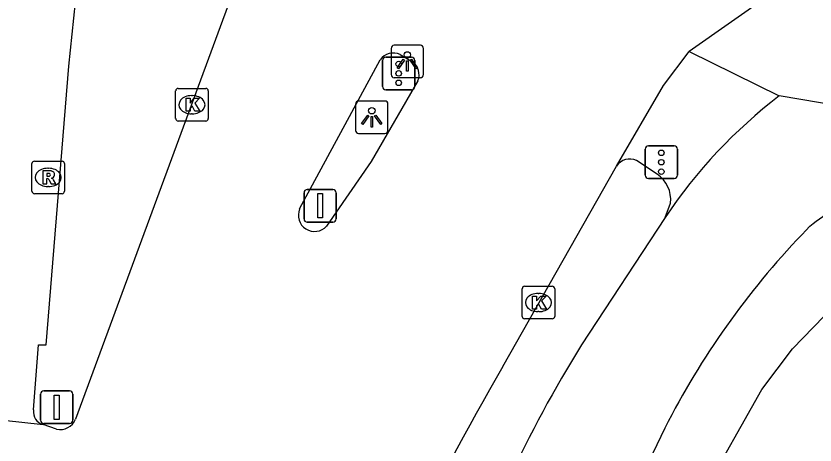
# Model space of a CAD drawing. Extents: x 157692 to 159670, y 381454 to 383289.
# Drawn here: x 157885.06 to 157909.62, y 382207.45 to 382220.64 of the extents above; entities that cross this region are included whole.
import ezdxf

# ---------------------------------------------------------------- set-up
doc = ezdxf.new("R2010")
doc.units = 0
for name, color, linetype in [('IMGEO_Fietspad_gesloten', 7, 'Continuous'), ('IMGEO_Kolk', 7, 'Continuous'), ('IMGEO_Lichtpunt', 7, 'Continuous'), ('IMGEO_Rijbaan_lokaal_open', 7, 'Continuous'), ('IMGEO_Rioolput', 7, 'Continuous'), ('IMGEO_Verkeersbordpaal', 7, 'Continuous'), ('IMGEO_Verkeersregelinstallatiepaal', 7, 'Continuous'), ('IMGEO_Voetpad_open', 7, 'Continuous')]:
    doc.layers.add(name, color=color, linetype=linetype)

msp = doc.modelspace()

# ---------------------------------------------------------------- linework, layer by layer
at = {"layer": 'IMGEO_Fietspad_gesloten'}
for points in [[(157885.6, 382208.527), (157885.754, 382210.527), (157885.993, 382210.533), (157886.686, 382219.097), (157887.143, 382223.527)], [(157905.757, 382219.546), (157908.522, 382218.179)], [(157917.961, 382216.584), (157908.522, 382218.179)], [(157905.019, 382214.446), (157902.445, 382210.528)], [(157909.465, 382214.171), (157909.345, 382214.047), (157909.225, 382213.923)], [(157905.007, 382207.972), (157891.978, 382180.814)]]:
    msp.add_lwpolyline(points, dxfattribs=at)
for centre, radius, start, end in [((157917.949, 382205.823), 15.541, 127.341, 146.3001), ((157915.84, 382205.786), 10.533, 116.5067, 127.2453), ((157927.421, 382196.555), 25.154, 136.3347, 153.0081), ((157934.631, 382190.494), 37.912, 148.1001, 155.2853), ((157885.999, 382208.468), 0.403, 171.5407, 255.0704)]:
    msp.add_arc(centre, radius, start, end, dxfattribs=at)
at = {"layer": 'IMGEO_Kolk'}
for p, q in [((157889.97, 382217.482), (157889.97, 382218.334)), ((157890.045, 382218.408), (157890.897, 382218.408)), ((157890.971, 382218.334), (157890.971, 382217.482)), ((157890.458, 382218.188), (157890.483, 382218.188)), ((157890.481, 382217.628), (157890.456, 382217.628)), ((157890.897, 382217.408), (157890.045, 382217.408)), ((157900.62, 382211.403), (157900.62, 382212.255)), ((157900.695, 382212.329), (157901.547, 382212.329)), ((157901.621, 382212.255), (157901.621, 382211.403)), ((157901.108, 382212.109), (157901.133, 382212.109)), ((157901.131, 382211.549), (157901.106, 382211.549)), ((157901.547, 382211.329), (157900.695, 382211.329))]:
    msp.add_line(p, q, dxfattribs=at)
for points in [[(157889.97, 382217.482), (157889.97, 382218.334)], [(157890.045, 382218.408), (157890.897, 382218.408)], [(157890.971, 382218.334), (157890.971, 382217.482)], [(157890.291, 382218.108), (157890.414, 382218.108), (157890.414, 382217.957), (157890.544, 382218.108), (157890.708, 382218.108), (157890.562, 382217.957), (157890.715, 382217.708), (157890.563, 382217.708), (157890.478, 382217.872), (157890.414, 382217.805), (157890.414, 382217.708), (157890.291, 382217.708), (157890.291, 382218.108)], [(157890.897, 382217.408), (157890.045, 382217.408)], [(157900.62, 382211.403), (157900.62, 382212.255)], [(157900.695, 382212.329), (157901.547, 382212.329)], [(157901.621, 382212.255), (157901.621, 382211.403)], [(157900.941, 382212.029), (157901.064, 382212.029), (157901.064, 382211.878), (157901.194, 382212.029), (157901.358, 382212.029), (157901.212, 382211.878), (157901.365, 382211.629), (157901.213, 382211.629), (157901.128, 382211.793), (157901.064, 382211.726), (157901.064, 382211.629), (157900.941, 382211.629), (157900.941, 382212.029)], [(157901.547, 382211.329), (157900.695, 382211.329)]]:
    msp.add_lwpolyline(points, dxfattribs=at)
for centre, start, end in [((157890.047, 382218.332), 91.552, 178.448), ((157890.047, 382218.332), 91.552, 178.448), ((157890.895, 382218.332), 1.552, 88.448), ((157890.895, 382218.332), 1.552, 88.448), ((157890.047, 382217.484), 181.552, 268.448), ((157890.047, 382217.484), 181.552, 268.448), ((157890.895, 382217.484), 271.552, 358.448), ((157890.895, 382217.484), 271.552, 358.448), ((157900.697, 382212.253), 91.552, 178.448), ((157900.697, 382212.253), 91.552, 178.448), ((157901.545, 382212.253), 1.552, 88.448), ((157901.545, 382212.253), 1.552, 88.448), ((157900.697, 382211.405), 181.552, 268.448), ((157900.697, 382211.405), 181.552, 268.448), ((157901.545, 382211.405), 271.552, 358.448), ((157901.545, 382211.405), 271.552, 358.448)]:
    msp.add_arc(centre, 0.0765, start, end, dxfattribs=at)
for centre, major_axis, ratio, start_param, end_param in [((157890.457, 382217.908), (-0.387, 0.002), 0.722429, 4.712389, 7.853982), ((157890.482, 382217.908), (-0.39, 0.002), 0.717154, 1.570796, 4.712389), ((157901.107, 382211.829), (-0.387, 0.002), 0.722429, 4.712389, 7.853982), ((157901.132, 382211.829), (-0.39, 0.002), 0.717154, 1.570796, 4.712389)]:
    msp.add_ellipse(centre, major_axis=major_axis, ratio=ratio, start_param=start_param, end_param=end_param, dxfattribs=at)
at = {"layer": 'IMGEO_Lichtpunt'}
for p, q in [((157896.593, 382219.641), (157896.593, 382218.834)), ((157896.593, 382219.641), (157896.593, 382218.834)), ((157897.495, 382219.736), (157896.687, 382219.736)), ((157897.495, 382219.736), (157896.687, 382219.736)), ((157897.589, 382218.834), (157897.589, 382219.641)), ((157897.589, 382218.834), (157897.589, 382219.641)), ((157896.687, 382218.74), (157897.495, 382218.74)), ((157896.687, 382218.74), (157897.495, 382218.74)), ((157895.5, 382217.927), (157895.5, 382217.12)), ((157895.5, 382217.927), (157895.5, 382217.12)), ((157896.402, 382218.022), (157895.594, 382218.022)), ((157896.402, 382218.022), (157895.594, 382218.022)), ((157896.496, 382217.12), (157896.496, 382217.927)), ((157896.496, 382217.12), (157896.496, 382217.927)), ((157895.594, 382217.026), (157896.402, 382217.026)), ((157895.594, 382217.026), (157896.402, 382217.026))]:
    msp.add_line(p, q, dxfattribs=at)
for points in [[(157896.967, 382219.305), (157897.006, 382219.277), (157896.818, 382219.015), (157896.78, 382219.042), (157896.967, 382219.305)], [(157897.069, 382219.257), (157897.116, 382219.257), (157897.116, 382218.935), (157897.069, 382218.935), (157897.069, 382219.257)], [(157897.179, 382219.277), (157897.217, 382219.304), (157897.404, 382219.042), (157897.365, 382219.014), (157897.179, 382219.277)], [(157895.874, 382217.591), (157895.913, 382217.563), (157895.725, 382217.301), (157895.687, 382217.328), (157895.874, 382217.591)], [(157896.086, 382217.563), (157896.124, 382217.59), (157896.311, 382217.328), (157896.272, 382217.3), (157896.086, 382217.563)], [(157895.976, 382217.543), (157896.023, 382217.543), (157896.023, 382217.221), (157895.976, 382217.221), (157895.976, 382217.543)]]:
    msp.add_lwpolyline(points, dxfattribs=at)
for centre in [(157897.092, 382219.439), (157895.999, 382217.725)]:
    msp.add_circle(centre, 0.0994, dxfattribs=at)
for centre, start, end in [((157896.687, 382219.641), 90, 180), ((157896.687, 382219.641), 90, 180), ((157897.495, 382219.641), 0, 90), ((157897.495, 382219.641), 0, 90), ((157896.687, 382218.834), 180, 270), ((157896.687, 382218.834), 180, 270), ((157897.495, 382218.834), 270, 0), ((157897.495, 382218.834), 270, 360), ((157895.594, 382217.927), 90, 180), ((157895.594, 382217.927), 90, 180), ((157896.402, 382217.927), 0, 90), ((157896.402, 382217.927), 0, 90), ((157895.594, 382217.12), 180, 270), ((157895.594, 382217.12), 180, 270), ((157896.402, 382217.12), 270, 0), ((157896.402, 382217.12), 270, 360)]:
    msp.add_arc(centre, 0.0946, start, end, dxfattribs=at)
at = {"layer": 'IMGEO_Rijbaan_lokaal_open'}
for points in [[(157909.449, 382222.143), (157905.757, 382219.546)], [(157891.796, 382221.558), (157886.895, 382208.241)], [(157896.873, 382219.456), (157897.246, 382219.224)], [(157903.519, 382216.017), (157904.967, 382218.497), (157905.757, 382219.546)], [(157893.781, 382214.706), (157896.257, 382219.289)], [(157897.418, 382218.641), (157895.98, 382216.159), (157894.611, 382214.178)], [(157900.029, 382209.862), (157903.519, 382216.017)], [(157883.452, 382208.349), (157885.895, 382208.078)], [(157886.308, 382207.941), (157885.895, 382208.078)]]:
    msp.add_lwpolyline(points, dxfattribs=at)
for centre, radius, start, end in [((157896.669, 382218.989), 0.51, 66.3912, 143.9458), ((157896.953, 382218.821), 0.499, 338.8921, 53.9827), ((157894.241, 382214.513), 0.499, 157.2254, 317.8501), ((158002.704, 382150.692), 118.504, 150.046, 156.45241), ((157886.423, 382208.44), 0.512, 257.0359, 337.1048)]:
    msp.add_arc(centre, radius, start, end, dxfattribs=at)
at = {"layer": 'IMGEO_Rioolput'}
for p, q in [((157885.628, 382216.174), (157886.48, 382216.174)), ((157885.553, 382215.248), (157885.553, 382216.1)), ((157886.041, 382215.954), (157886.066, 382215.954)), ((157886.554, 382216.1), (157886.554, 382215.248)), ((157886.064, 382215.394), (157886.039, 382215.394)), ((157886.48, 382215.174), (157885.628, 382215.174))]:
    msp.add_line(p, q, dxfattribs=at)
for points in [[(157885.628, 382216.174), (157886.48, 382216.174)], [(157885.553, 382215.248), (157885.553, 382216.1)], [(157886.142, 382215.872), (157885.89, 382215.874), (157885.89, 382215.474)], [(157886.554, 382216.1), (157886.554, 382215.248)], [(157885.89, 382215.474), (157886.014, 382215.474), (157886.014, 382215.636), (157886.025, 382215.636)], [(157886.068, 382215.793), (157886.014, 382215.793), (157886.014, 382215.712)], [(157886.014, 382215.712), (157886.066, 382215.712)], [(157886.072, 382215.607), (157886.143, 382215.474), (157886.283, 382215.474), (157886.218, 382215.6)], [(157886.48, 382215.174), (157885.628, 382215.174)]]:
    msp.add_lwpolyline(points, dxfattribs=at)
for centre, radius, start, end in [((157885.63, 382216.098), 0.0765, 91.552, 178.448), ((157885.63, 382216.098), 0.0765, 91.552, 178.448), ((157886.478, 382216.098), 0.0765, 1.552, 88.448), ((157886.478, 382216.098), 0.0765, 1.552, 88.448), ((157886.141, 382215.762), 0.109, 350.3612, 89.416), ((157886.024, 382215.583), 0.0533, 26.0293, 88.6989), ((157886.05, 382215.901), 0.19, 274.7715, 282.9687), ((157886.074, 382215.697), 0.0964, 77.0061, 93.1865), ((157886.088, 382215.754), 0.0378, 276.6634, 79.6772), ((157886.139, 382215.762), 0.112, 277.5842, 350.9817), ((157886.123, 382215.547), 0.108, 29.5134, 73.7905), ((157885.63, 382215.25), 0.0765, 181.552, 268.448), ((157885.63, 382215.25), 0.0765, 181.552, 268.448), ((157886.478, 382215.25), 0.0765, 271.552, 358.448), ((157886.478, 382215.25), 0.0765, 271.552, 358.448)]:
    msp.add_arc(centre, radius, start, end, dxfattribs=at)
for centre, major_axis, ratio, start_param, end_param in [((157886.04, 382215.674), (-0.387, 0.002), 0.722429, 4.712389, 7.853982), ((157886.065, 382215.674), (-0.39, 0.002), 0.717154, 1.570796, 4.712389)]:
    msp.add_ellipse(centre, major_axis=major_axis, ratio=ratio, start_param=start_param, end_param=end_param, dxfattribs=at)
at = {"layer": 'IMGEO_Verkeersbordpaal'}
for p, q in [((157893.916, 382214.403), (157893.916, 382215.203)), ((157893.916, 382215.203), (157893.916, 382214.403)), ((157894.016, 382215.303), (157894.806, 382215.303)), ((157894.806, 382215.303), (157894.016, 382215.303)), ((157894.906, 382215.203), (157894.906, 382214.403)), ((157894.906, 382214.403), (157894.906, 382215.203)), ((157894.806, 382214.303), (157894.016, 382214.303)), ((157894.016, 382214.303), (157894.806, 382214.303)), ((157885.82, 382208.212), (157885.82, 382209.012)), ((157885.82, 382209.012), (157885.82, 382208.212)), ((157885.92, 382209.112), (157886.71, 382209.112)), ((157886.71, 382209.112), (157885.92, 382209.112)), ((157886.81, 382209.012), (157886.81, 382208.212)), ((157886.81, 382208.212), (157886.81, 382209.012)), ((157886.71, 382208.112), (157885.92, 382208.112)), ((157885.92, 382208.112), (157886.71, 382208.112))]:
    msp.add_line(p, q, dxfattribs=at)
for points in [[(157894.336, 382215.178), (157894.486, 382215.178), (157894.486, 382214.428), (157894.336, 382214.428), (157894.336, 382215.178)], [(157886.24, 382208.987), (157886.39, 382208.987), (157886.39, 382208.237), (157886.24, 382208.237), (157886.24, 382208.987)]]:
    msp.add_lwpolyline(points, dxfattribs=at)
for centre, start, end in [((157894.016, 382215.203), 90, 180), ((157894.016, 382215.203), 90, 180), ((157894.806, 382215.203), 0, 90), ((157894.806, 382215.203), 360, 90), ((157894.016, 382214.403), 180, 270), ((157894.016, 382214.403), 180, 270), ((157894.806, 382214.403), 270, 0), ((157894.806, 382214.403), 270, 0), ((157885.92, 382209.012), 90, 180), ((157885.92, 382209.012), 90, 180), ((157886.71, 382209.012), 0, 90), ((157886.71, 382209.012), 360, 90), ((157885.92, 382208.212), 180, 270), ((157885.92, 382208.212), 180, 270), ((157886.71, 382208.212), 270, 0), ((157886.71, 382208.212), 270, 0)]:
    msp.add_arc(centre, 0.1, start, end, dxfattribs=at)
at = {"layer": 'IMGEO_Verkeersregelinstallatiepaal'}
for p, q in [((157896.431, 382219.37), (157897.221, 382219.37)), ((157897.221, 382219.37), (157896.431, 382219.37)), ((157896.331, 382218.47), (157896.331, 382219.27)), ((157896.331, 382219.27), (157896.331, 382218.47)), ((157897.321, 382219.27), (157897.321, 382218.47)), ((157897.321, 382218.47), (157897.321, 382219.27)), ((157897.221, 382218.37), (157896.431, 382218.37)), ((157896.431, 382218.37), (157897.221, 382218.37)), ((157904.502, 382216.641), (157905.292, 382216.641)), ((157905.292, 382216.641), (157904.502, 382216.641)), ((157904.402, 382215.741), (157904.402, 382216.541)), ((157904.402, 382216.541), (157904.402, 382215.741)), ((157905.392, 382216.541), (157905.392, 382215.741)), ((157905.392, 382215.741), (157905.392, 382216.541)), ((157905.292, 382215.641), (157904.502, 382215.641)), ((157904.502, 382215.641), (157905.292, 382215.641))]:
    msp.add_line(p, q, dxfattribs=at)
for centre in [(157896.826, 382219.16), (157896.826, 382218.87), (157896.826, 382218.58), (157904.897, 382216.431), (157904.897, 382216.141), (157904.897, 382215.851)]:
    msp.add_circle(centre, 0.085, dxfattribs=at)
for centre, start, end in [((157896.431, 382219.27), 90, 180), ((157896.431, 382219.27), 90, 180), ((157897.221, 382219.27), 0, 90), ((157897.221, 382219.27), 360, 90), ((157896.431, 382218.47), 180, 270), ((157896.431, 382218.47), 180, 270), ((157897.221, 382218.47), 270, 0), ((157897.221, 382218.47), 270, 0), ((157904.502, 382216.541), 90, 180), ((157904.502, 382216.541), 90, 180), ((157905.292, 382216.541), 0, 90), ((157905.292, 382216.541), 360, 90), ((157904.502, 382215.741), 180, 270), ((157904.502, 382215.741), 180, 270), ((157905.292, 382215.741), 270, 0), ((157905.292, 382215.741), 270, 0)]:
    msp.add_arc(centre, 0.1, start, end, dxfattribs=at)
at = {"layer": 'IMGEO_Voetpad_open'}
for points in [[(157904.772, 382215.773), (157904.136, 382216.19)], [(157905.019, 382214.446), (157905.183, 382214.886)], [(157888.668, 382169.476), (157906.17, 382205.936), (157907.986, 382209.159), (157908.933, 382210.407), (157910.225, 382211.733), (157910.565, 382211.964), (157912.276, 382213.126), (157915.395, 382213.943), (157918.23, 382213.933)]]:
    msp.add_lwpolyline(points, dxfattribs=at)
for centre, radius, start, end in [((157903.925, 382215.757), 0.482, 63.9992, 147.3266), ((157904.235, 382214.986), 0.953, 354.0035, 55.7187)]:
    msp.add_arc(centre, radius, start, end, dxfattribs=at)

doc.saveas('drawing.dxf')
